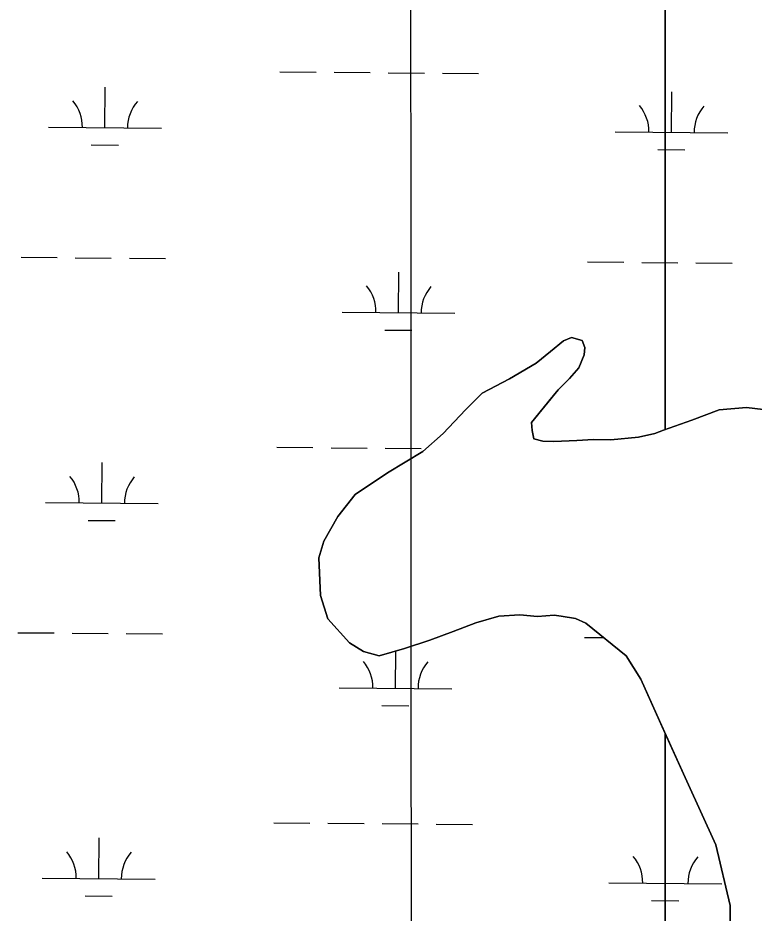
# Model space of a CAD drawing. Extents: x 3271442 to 3309282, y 752266 to 777610.
# Drawn here: x 3296214 to 3296866, y 768183 to 768976 of the extents above; entities that cross this region are included whole.
import ezdxf

# ---------------------------------------------------------------- set-up
doc = ezdxf.new("R2010")
doc.units = 0
for name, color, linetype in [('V-GRID-MAJR', 7, 'Continuous'), ('V-SITE-VEGE', 7, 'Continuous'), ('V-TOPO-SHOR', 7, 'Continuous'), ('V-WETL-SWMP', 7, 'Continuous')]:
    doc.layers.add(name, color=color, linetype=linetype)

msp = doc.modelspace()

# ---------------------------------------------------------------- linework, layer by layer
at = {"layer": 'V-GRID-MAJR'}
msp.add_spline([(3296567.36, 757647.76), (3296564.71, 763706.6), (3296562.07, 769768.53), (3296559.42, 775830.49), (3296559.42, 775833.54)], degree=3, dxfattribs=at)
at = {"layer": 'V-SITE-VEGE'}
for points in [[(3296625.73, 768643.71), (3296649.71, 768656.41), (3296673.27, 768670.35), (3296686.11, 768680.61), (3296697.7, 768690.06), (3296704.72, 768692.92), (3296714.2, 768690.41), (3296716.65, 768684.21), (3296715.8, 768677.61), (3296711.22, 768666.08), (3296702.93, 768656.62), (3296692.99, 768646.76), (3296669.36, 768617.55), (3296669.75, 768610.54), (3296671.37, 768603.1), (3296679.2, 768601.01), (3296689.11, 768600.97), (3296709.33, 768601.72), (3296724.18, 768602.49), (3296739.45, 768602.43), (3296764.21, 768604.82), (3296778.67, 768608.06), (3296786.1, 768610.92), (3296787.82, 768611.53), (3296787.82, 769082.74)], [(3296787.82, 769082.74), (3296787.82, 768611.53), (3296811.31, 768619.9), (3296835.68, 768628.89), (3296859.62, 768630.86), (3296881.89, 768628.3)], [(3296787.82, 766736.39), (3296787.82, 768342.13), (3296766.29, 768390.26), (3296753.16, 768410.93), (3296717.38, 768439.95), (3296708.31, 768444.11), (3296695.53, 768446.23), (3296689.35, 768447.07), (3296674.49, 768445.89), (3296658.81, 768447.19), (3296640.25, 768446.02), (3296620, 768440.32), (3296599.76, 768432.56), (3296579.1, 768424.8), (3296556.79, 768417.46), (3296534.49, 768410.94), (3296520.47, 768414.71), (3296508.12, 768422.59), (3296488.81, 768443.71), (3296482.29, 768464.36), (3296480.77, 768497.79), (3296485.36, 768512.63), (3296497.82, 768534.45), (3296513.16, 768553.78), (3296541.7, 768573.06), (3296573.13, 768591.92), (3296590.94, 768607.95), (3296610.82, 768628.91), (3296625.73, 768643.71)], [(3296845.02, 768154.78), (3296845.16, 768189.85), (3296832.57, 768243.53), (3296806.79, 768299.74), (3296787.82, 768342.13), (3296787.82, 766736.39)]]:
    msp.add_lwpolyline(points, dxfattribs=at)
at = {"layer": 'V-TOPO-SHOR'}
for points in [[(3296845.02, 768154.78), (3296845.16, 768189.85), (3296832.57, 768243.53), (3296806.79, 768299.74), (3296783.06, 768352.64), (3296766.29, 768390.26), (3296753.16, 768410.93), (3296717.38, 768439.95), (3296708.31, 768444.11), (3296695.53, 768446.23), (3296689.35, 768447.07), (3296674.49, 768445.89), (3296658.81, 768447.19), (3296640.25, 768446.02), (3296620, 768440.32), (3296599.76, 768432.56), (3296579.1, 768424.8), (3296556.79, 768417.46), (3296534.49, 768410.94), (3296520.47, 768414.71), (3296508.12, 768422.59), (3296488.81, 768443.71), (3296482.29, 768464.36), (3296480.77, 768497.79), (3296485.36, 768512.63), (3296497.82, 768534.45), (3296513.16, 768553.78), (3296541.7, 768573.06), (3296573.13, 768591.92), (3296590.94, 768607.95), (3296610.82, 768628.91), (3296625.73, 768643.71), (3296649.71, 768656.41), (3296673.28, 768670.35), (3296686.11, 768680.61), (3296697.7, 768690.06), (3296704.72, 768692.92), (3296714.2, 768690.41), (3296716.65, 768684.21)], [(3296716.65, 768684.21), (3296715.8, 768677.61), (3296711.22, 768666.08), (3296702.93, 768656.62), (3296692.99, 768646.76), (3296684.7, 768636.47), (3296669.36, 768617.55), (3296669.75, 768610.54), (3296671.37, 768603.1), (3296679.2, 768601.01), (3296689.11, 768600.97), (3296709.33, 768601.72), (3296724.18, 768602.49), (3296739.45, 768602.43), (3296764.21, 768604.82), (3296778.67, 768608.06), (3296786.1, 768610.92), (3296811.31, 768619.9), (3296835.68, 768628.89), (3296859.62, 768630.86), (3296881.89, 768628.3)]]:
    msp.add_lwpolyline(points, dxfattribs=at)
at = {"layer": 'V-WETL-SWMP'}
for p, q in [((3296446.42, 768928.38), (3296478.42, 768928.12)), ((3296494.42, 768927.99), (3296526.42, 768927.73)), ((3296542.41, 768927.59), (3296574.41, 768927.33)), ((3296590.41, 768927.2), (3296622.41, 768926.93)), ((3296291.41, 768878.92), (3296291.71, 768914.92)), ((3296793.3, 768874.78), (3296793.6, 768910.78)), ((3296241.42, 768879.33), (3296341.41, 768878.51)), ((3296743.31, 768875.2), (3296843.3, 768874.37)), ((3296279.29, 768863.59), (3296303.29, 768863.39)), ((3296781.18, 768859.45), (3296805.18, 768859.25)), ((3296217.06, 768764.09), (3296249.06, 768763.83)), ((3296265.06, 768763.7), (3296297.05, 768763.44)), ((3296313.05, 768763.3), (3296345.05, 768763.04)), ((3296718.95, 768759.96), (3296750.95, 768759.7)), ((3296766.95, 768759.56), (3296798.95, 768759.3)), ((3296814.94, 768759.17), (3296846.94, 768758.91)), ((3296551.51, 768714.91), (3296551.8, 768750.91)), ((3296501.51, 768715.32), (3296601.51, 768714.5)), ((3296539.38, 768699.58), (3296563.38, 768699.38)), ((3296443.68, 768595.72), (3296475.68, 768595.46)), ((3296491.68, 768595.33), (3296523.68, 768595.06)), ((3296539.67, 768594.93), (3296571.67, 768594.67)), ((3296288.67, 768546.25), (3296288.97, 768582.25)), ((3296238.67, 768546.67), (3296338.67, 768545.84)), ((3296276.55, 768530.92), (3296300.55, 768530.72)), ((3296214.32, 768431.43), (3296246.32, 768431.17)), ((3296262.32, 768431.04), (3296294.31, 768430.77)), ((3296310.31, 768430.64), (3296342.31, 768430.38)), ((3296716.21, 768427.3), (3296733.15, 768427.16)), ((3296548.77, 768382.24), (3296549.04, 768415.18)), ((3296498.77, 768382.66), (3296598.77, 768381.83)), ((3296536.64, 768366.91), (3296560.64, 768366.71)), ((3296440.94, 768263.06), (3296472.94, 768262.79)), ((3296488.94, 768262.66), (3296520.94, 768262.4)), ((3296536.93, 768262.27), (3296568.93, 768262)), ((3296584.93, 768261.87), (3296616.93, 768261.61)), ((3296285.93, 768213.59), (3296286.23, 768249.59)), ((3296787.82, 768209.46), (3296788.12, 768245.46)), ((3296235.93, 768214), (3296335.93, 768213.18)), ((3296737.83, 768209.87), (3296837.82, 768209.04)), ((3296273.81, 768198.26), (3296297.81, 768198.06)), ((3296775.7, 768194.12), (3296799.7, 768193.93))]:
    msp.add_line(p, q, dxfattribs=at)
msp.add_lwpolyline([(3296881.89, 768628.3), (3296859.62, 768630.86), (3296835.68, 768628.89), (3296811.31, 768619.9), (3296786.1, 768610.92), (3296778.67, 768608.06), (3296764.21, 768604.81), (3296739.45, 768602.43), (3296724.18, 768602.49), (3296709.33, 768601.72), (3296689.11, 768600.97), (3296679.2, 768601.01), (3296671.37, 768603.1), (3296669.75, 768610.54), (3296669.36, 768617.55), (3296684.7, 768636.47), (3296692.99, 768646.76), (3296702.93, 768656.62), (3296711.22, 768666.08), (3296715.8, 768677.61), (3296716.65, 768684.21), (3296714.2, 768690.41), (3296704.72, 768692.92), (3296697.7, 768690.06), (3296686.11, 768680.62), (3296673.28, 768670.35), (3296649.71, 768656.41), (3296625.73, 768643.71), (3296610.82, 768628.91), (3296590.94, 768607.95), (3296573.13, 768591.92), (3296541.7, 768573.06), (3296513.16, 768553.78), (3296497.82, 768534.45), (3296485.36, 768512.63), (3296480.77, 768497.79), (3296482.29, 768464.36), (3296488.81, 768443.71), (3296508.12, 768422.59), (3296520.47, 768414.71), (3296534.49, 768410.94), (3296556.79, 768417.46), (3296579.1, 768424.8), (3296599.76, 768432.56), (3296620, 768440.32), (3296640.24, 768446.02), (3296658.81, 768447.19), (3296674.49, 768445.89), (3296689.35, 768447.07), (3296695.53, 768446.22), (3296708.31, 768444.11), (3296717.38, 768439.95), (3296753.16, 768410.94), (3296766.29, 768390.26), (3296783.06, 768352.65), (3296806.79, 768299.74), (3296832.57, 768243.53), (3296845.16, 768189.85), (3296845.02, 768154.78)], dxfattribs=at)
for centre, start, end in [((3296236.18, 768879.85), 358.75626, 40.29992), ((3296346.66, 768878.94), 138.75625, 180.29991), ((3296738.07, 768875.71), 358.75626, 40.29992), ((3296848.55, 768874.8), 138.75625, 180.29991), ((3296496.27, 768715.84), 358.75626, 40.29992), ((3296606.75, 768714.93), 138.75625, 180.29991), ((3296233.44, 768547.18), 358.75626, 40.29992), ((3296343.92, 768546.27), 138.75625, 180.29991), ((3296493.53, 768383.17), 358.75626, 40.29992), ((3296604.01, 768382.26), 138.75625, 180.29991), ((3296230.7, 768214.52), 358.75626, 40.29992), ((3296341.18, 768213.61), 138.75625, 180.29991), ((3296732.59, 768210.39), 358.75626, 40.29992), ((3296843.07, 768209.48), 138.75625, 180.29991)]:
    msp.add_arc(centre, 35.25, start, end, dxfattribs=at)

doc.saveas('drawing.dxf')
